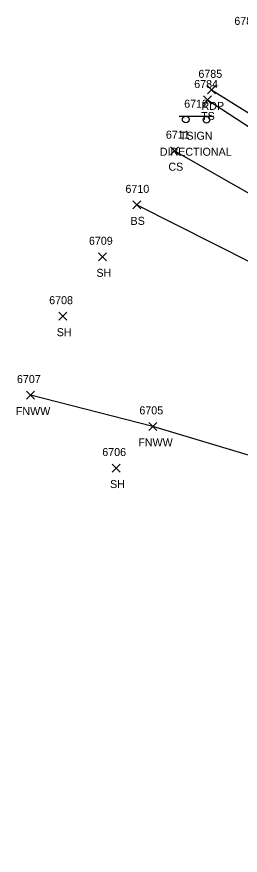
# Model space of a CAD drawing. Extents: x 1505656 to 1508446, y 700805 to 703031.
# Drawn here: x 1507166.7 to 1507222.6, y 701209.5 to 701419 of the extents above; entities that cross this region are included whole.
import ezdxf

# ---------------------------------------------------------------- set-up
doc = ezdxf.new("R2010")
doc.units = 0
for name, color, linetype in [('L_A', 7, 'Continuous'), ('L_I', 7, 'Continuous'), ('L_TIC', 7, 'Continuous'), ('LELB', 7, 'Continuous'), ('LFNC', 7, 'Continuous'), ('P_A', 7, 'Continuous'), ('P_I', 7, 'Continuous'), ('P_TIC', 7, 'Continuous'), ('PET', 7, 'Continuous'), ('S_A', 7, 'Continuous'), ('S_C', 7, 'Continuous'), ('S_I', 7, 'Continuous'), ('SSGN', 7, 'Continuous')]:
    doc.layers.add(name, color=color, linetype=linetype)

msp = doc.modelspace()

# ---------------------------------------------------------------- linework, layer by layer
at = {"layer": 'L_TIC'}
for points in [[(1507213.44, 701397.2), (1507215.44, 701399.2)], [(1507215.44, 701397.2), (1507213.44, 701399.2)], [(1507205.22, 701384.53), (1507207.22, 701386.53)], [(1507207.22, 701384.53), (1507205.22, 701386.53)], [(1507195.76, 701371), (1507197.76, 701373)], [(1507197.76, 701371), (1507195.76, 701373)], [(1507187.19, 701358.02), (1507189.19, 701360.02)], [(1507189.19, 701358.02), (1507187.19, 701360.02)], [(1507177.23, 701343.18), (1507179.23, 701345.18)], [(1507179.23, 701343.18), (1507177.23, 701345.18)], [(1507169.16, 701323.47), (1507171.16, 701325.47)], [(1507171.16, 701323.47), (1507169.16, 701325.47)], [(1507199.8, 701315.65), (1507201.8, 701317.65)], [(1507201.8, 701315.65), (1507199.8, 701317.65)], [(1507190.57, 701305.23), (1507192.57, 701307.23)], [(1507192.57, 701305.23), (1507190.57, 701307.23)]]:
    msp.add_lwpolyline(points, dxfattribs=at)
at = {"layer": 'LELB'}
for points in [[(1507664.64, 701288.76), (1507647.23, 701299.02), (1507624.46, 701303.4), (1507602.75, 701298.73), (1507589.52, 701290.79), (1507567.73, 701274.99), (1507546.1, 701263.56), (1507532.57, 701260.5), (1507511.15, 701257.25), (1507494.82, 701257.14), (1507477.93, 701258.45), (1507454.88, 701263), (1507442.63, 701266.73), (1507416.76, 701276.5), (1507380.5, 701295.43), (1507349.66, 701313.74), (1507307.1, 701338.01), (1507263.23, 701366.42), (1507214.44, 701398.2)], [(1507206.22, 701385.53), (1507252.86, 701358.93), (1507301.28, 701331.26), (1507345.08, 701308.55), (1507379.28, 701292.34), (1507415.34, 701274.6), (1507442.69, 701262.41), (1507477.36, 701252.75), (1507504.09, 701250.04), (1507524.24, 701244.68), (1507543.71, 701240.05), (1507564.82, 701236.64), (1507598.94, 701231.93), (1507652.74, 701217.67)], [(1507196.76, 701372), (1507244.87, 701347.76), (1507297.87, 701319.93), (1507344.77, 701301.89), (1507376.8, 701287.99), (1507414.57, 701272.26), (1507441.62, 701260.06), (1507475.85, 701242.93), (1507502.94, 701235.06), (1507524.76, 701229.88), (1507541.19, 701229.88), (1507544.67, 701227.39), (1507563.69, 701226.67), (1507597.85, 701222.6), (1507649.46, 701209.48)]]:
    msp.add_lwpolyline(points, dxfattribs=at)
at = {"layer": 'LFNC'}
msp.add_lwpolyline([(1507239.17, 701305.1), (1507200.8, 701316.65), (1507170.16, 701324.47)], dxfattribs=at)
at = {"layer": 'P_TIC'}
for points in [[(1507214.48, 701399.74), (1507216.48, 701401.74)], [(1507216.48, 701399.74), (1507214.48, 701401.74)]]:
    msp.add_lwpolyline(points, dxfattribs=at)
at = {"layer": 'PET'}
msp.add_lwpolyline([(1507215.48, 701400.74), (1507258.54, 701373.9), (1507294.19, 701351.56), (1507327.49, 701331.46), (1507359.99, 701311.61), (1507385.1, 701296.57), (1507413.33, 701281.68), (1507446.05, 701268.76), (1507474.38, 701261.9), (1507510.64, 701260.64), (1507538.44, 701265.38), (1507556.26, 701273.11), (1507573.81, 701284.3)], dxfattribs=at)
at = {"layer": 'SSGN'}
for p, q in [((1507207.34, 701394.19), (1507215.94, 701394.19)), ((1507211.36, 701393.28), (1507211.36, 701393.28))]:
    msp.add_line(p, q, dxfattribs=at)
for centre in [(1507209, 701393.35), (1507214.22, 701393.28)]:
    msp.add_circle(centre, 0.833, dxfattribs=at)

# ---------------------------------------------------------------- texts
at = {"layer": 'L_A'}
for s, p in [('TS', (1507212.85, 701393.2)), ('CS', (1507204.66, 701380.53)), ('BS', (1507195.2, 701367)), ('SH', (1507186.67, 701354.02)), ('SH', (1507176.72, 701339.18)), ('FNWW', (1507166.5, 701319.47)), ('FNWW', (1507197.14, 701311.65)), ('SH', (1507190.06, 701301.23))]:
    msp.add_text(s, height=2, dxfattribs=at).set_placement(p)
at = {"layer": 'L_I'}
for s, p in [('6784', (1507211.13, 701401.2)), ('6711', (1507204.04, 701388.53)), ('6710', (1507193.93, 701375)), ('6709', (1507184.79, 701362.02)), ('6708', (1507174.84, 701347.18)), ('6707', (1507166.77, 701327.47)), ('6705', (1507197.41, 701319.65)), ('6706', (1507188.13, 701309.23))]:
    msp.add_text(s, height=2, dxfattribs=at).set_placement(p)
at = {"layer": 'P_A'}
msp.add_text('RDP', height=2, dxfattribs=at).set_placement((1507212.97, 701395.74))
at = {"layer": 'P_I'}
for s, p in [('6788', (1507221.17, 701416.97)), ('6785', (1507212.18, 701403.74))]:
    msp.add_text(s, height=2, dxfattribs=at).set_placement(p)
at = {"layer": 'S_A'}
msp.add_text('TSIGN', height=2, dxfattribs=at).set_placement((1507207.54, 701388.27))
at = {"layer": 'S_C'}
msp.add_text('DIRECTIONAL', height=2, dxfattribs=at).set_placement((1507202.52, 701384.27))
at = {"layer": 'S_I'}
msp.add_text('6712', height=2, dxfattribs=at).set_placement((1507208.62, 701396.27))

doc.saveas('drawing.dxf')
